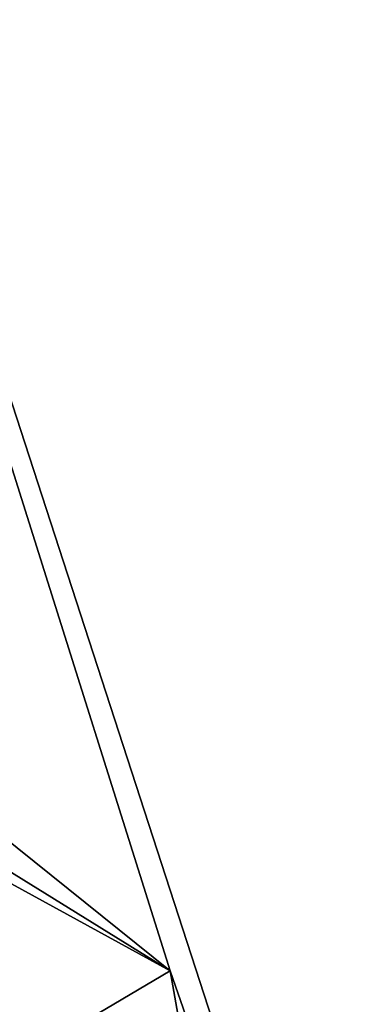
# Model space of a CAD drawing. Header units: millimetres. Extents: x -185 to 185, y -678 to 20.
# Tile 457 of 482: x 3.037 to 3.954, y -31.052 to -28.403. Entities that reach past the tile are written whole.
import ezdxf

# ---------------------------------------------------------------- set-up
doc = ezdxf.new("R2010")
doc.units = ezdxf.units.MM
doc.header["$LTSCALE"] = 65.185185
for name, color, linetype in [('252', 7, 'CONTINUOUS'), ('472', 7, 'CONTINUOUS'), ('473', 7, 'CONTINUOUS')]:
    doc.layers.add(name, color=color, linetype=linetype)

msp = doc.modelspace()

# ---------------------------------------------------------------- linework, layer by layer
at = {"layer": '252', "linetype": 'CONTINUOUS'}
for points in [[(2, -74.7, 19.85), (4.1213, -74.7, 18.9713), (2, 0, 19.85), (2, -74.7, 19.85)], [(2, 0, 19.85), (4.1213, -74.7, 18.9713), (4.0577, -6.3555, 19.0331), (2, 0, 19.85)]]:
    msp.add_3dface(points, dxfattribs=at)
at = {"layer": '472', "linetype": 'CONTINUOUS'}
for points in [[(4.5, -23.9999, -6.15), (4.4969, -33.9919, -6.1501), (1.25, -23.9999, -6.15), (4.5, -23.9999, -6.15)], [(1.25, -23.9999, -6.15), (4.4969, -33.9919, -6.1501), (3.4418, -30.9618, -6.15), (1.25, -23.9999, -6.15)], [(1.25, -29.2003, -6.15), (1.25, -23.9999, -6.15), (3.4418, -30.9618, -6.15), (1.25, -29.2003, -6.15)], [(3.4418, -30.9618, -6.15), (4.4969, -33.9919, -6.1501), (3.9327, -33.7305, -6.15), (3.4418, -30.9618, -6.15)]]:
    msp.add_3dface(points, dxfattribs=at)
at = {"layer": '473', "linetype": 'CONTINUOUS'}
for points in [[(1.25, -29.2003, -6.15), (3.4418, -30.9618, -6.15), (1.1395, -29.5362, -6.2965), (1.25, -29.2003, -6.15)], [(1.1395, -29.5362, -6.2965), (3.4418, -30.9618, -6.15), (1.0937, -29.6753, -6.65), (1.1395, -29.5362, -6.2965)], [(1.0937, -29.6753, -6.65), (3.4418, -30.9618, -6.15), (3.0115, -31.2166, -6.65), (1.0937, -29.6753, -6.65)], [(3.4418, -30.9618, -6.15), (3.9327, -33.7305, -6.15), (3.0115, -31.2166, -6.65), (3.4418, -30.9618, -6.15)]]:
    msp.add_3dface(points, dxfattribs=at)

doc.saveas('drawing.dxf')
